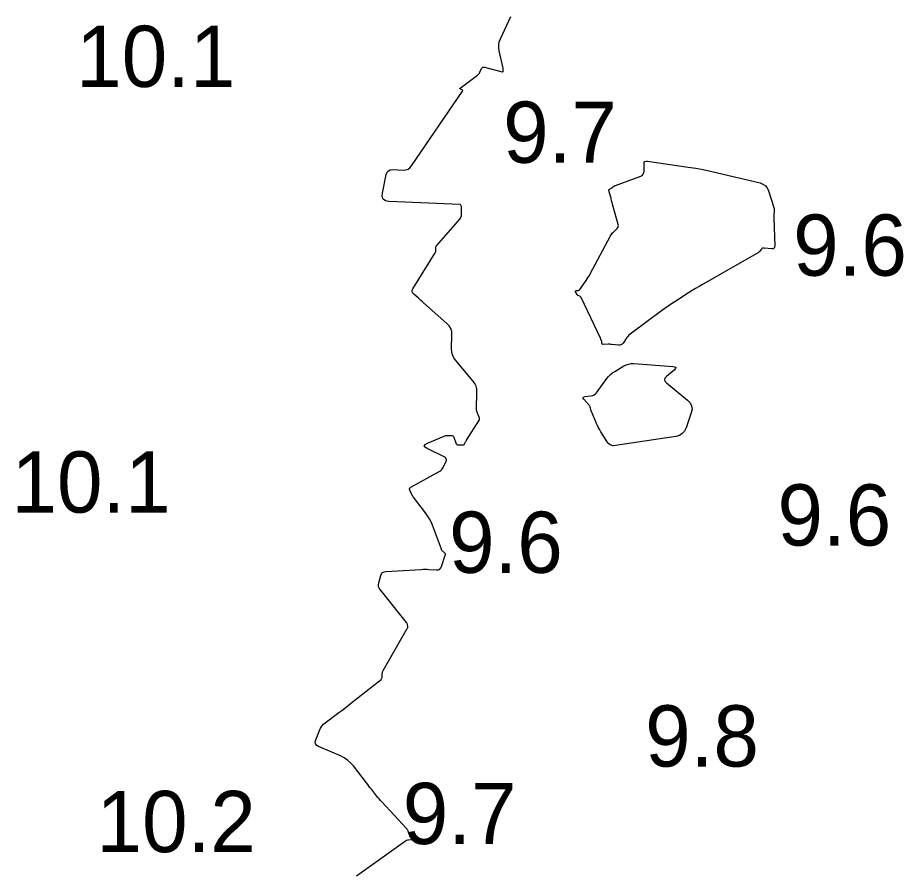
# Model space of a CAD drawing. Extents: x 1023796 to 1112670, y 656573 to 837340.
# Drawn here: x 1100651.6 to 1100724, y 688950.6 to 689020.5 of the extents above; entities that cross this region are included whole.
import ezdxf

# ---------------------------------------------------------------- set-up
doc = ezdxf.new("R2010")
doc.units = 0
doc.layers.add('V-CHAN-CONT-10FT', color=7, linetype='Continuous')
doc.layers.add('V-TOPO-SOUN', color=7, linetype='Continuous')

msp = doc.modelspace()

# ---------------------------------------------------------------- linework, layer by layer
at = {"layer": 'V-CHAN-CONT-10FT'}
msp.add_lwpolyline([(1100679.336, 688950.451), (1100683.326, 688953.29), (1100683.387, 688953.328), (1100683.45, 688953.357), (1100683.517, 688953.378), (1100683.588, 688953.39), (1100683.883, 688953.424), (1100683.937, 688953.438), (1100683.963, 688953.462), (1100683.961, 688953.498), (1100683.931, 688953.544), (1100683.681, 688953.844), (1100683.67, 688953.858), (1100683.658, 688953.871), (1100683.634, 688953.898), (1100683.629, 688953.905), (1100683.624, 688953.912), (1100683.619, 688953.92), (1100683.616, 688953.928), (1100683.519, 688954.17), (1100683.5, 688954.211), (1100683.477, 688954.251), (1100683.451, 688954.288), (1100683.421, 688954.323), (1100681.401, 688956.477), (1100681.288, 688956.6), (1100681.178, 688956.726), (1100681.07, 688956.854), (1100680.966, 688956.984), (1100680.554, 688957.511), (1100680.451, 688957.643), (1100680.348, 688957.775), (1100680.245, 688957.907), (1100680.143, 688958.039), (1100679.074, 688959.418), (1100678.849, 688959.675), (1100678.596, 688959.898), (1100678.318, 688960.086), (1100678.013, 688960.24), (1100676.235, 688961.003), (1100676.079, 688961.098), (1100675.988, 688961.221), (1100675.964, 688961.372), (1100676.005, 688961.55), (1100676.301, 688962.32), (1100676.386, 688962.504), (1100676.494, 688962.67), (1100676.625, 688962.819), (1100676.78, 688962.951), (1100677.895, 688963.779), (1100678.136, 688963.959), (1100678.375, 688964.141), (1100678.612, 688964.324), (1100678.848, 688964.51), (1100681.335, 688966.48), (1100681.381, 688966.525), (1100681.414, 688966.576), (1100681.433, 688966.634), (1100681.44, 688966.698), (1100681.44, 688966.967), (1100681.444, 688967.033), (1100681.457, 688967.096), (1100681.478, 688967.158), (1100681.507, 688967.217), (1100683.485, 688970.636), (1100683.503, 688970.675), (1100683.515, 688970.715), (1100683.52, 688970.757), (1100683.517, 688970.8), (1100683.494, 688970.975), (1100683.485, 688971.017), (1100683.471, 688971.058), (1100683.452, 688971.095), (1100683.427, 688971.131), (1100681.261, 688973.823), (1100681.18, 688973.95), (1100681.135, 688974.084), (1100681.124, 688974.224), (1100681.15, 688974.372), (1100681.322, 688974.979), (1100681.379, 688975.113), (1100681.465, 688975.211), (1100681.579, 688975.274), (1100681.722, 688975.301), (1100684.616, 688975.473), (1100684.774, 688975.48), (1100684.931, 688975.483), (1100685.089, 688975.481), (1100685.246, 688975.474), (1100685.876, 688975.439), (1100686.02, 688975.45), (1100686.137, 688975.501), (1100686.226, 688975.592), (1100686.289, 688975.722), (1100686.587, 688976.64), (1100686.597, 688976.689), (1100686.592, 688976.733), (1100686.573, 688976.774), (1100686.541, 688976.811), (1100686.382, 688976.951), (1100686.345, 688976.988), (1100686.313, 688977.028), (1100686.287, 688977.072), (1100686.265, 688977.12), (1100685.538, 688979.075), (1100685.425, 688979.346), (1100685.294, 688979.607), (1100685.143, 688979.857), (1100684.972, 688980.096), (1100683.994, 688981.368), (1100683.946, 688981.435), (1100683.901, 688981.504), (1100683.861, 688981.575), (1100683.825, 688981.649), (1100683.69, 688981.949), (1100683.669, 688982.019), (1100683.675, 688982.081), (1100683.707, 688982.135), (1100683.765, 688982.179), (1100686.133, 688983.504), (1100686.22, 688983.561), (1100686.295, 688983.629), (1100686.359, 688983.707), (1100686.413, 688983.797), (1100686.669, 688984.306), (1100686.68, 688984.335), (1100686.685, 688984.365), (1100686.683, 688984.395), (1100686.675, 688984.425), (1100686.628, 688984.547), (1100686.614, 688984.575), (1100686.596, 688984.599), (1100686.574, 688984.62), (1100686.546, 688984.636), (1100685.114, 688985.337), (1100684.93, 688985.455), (1100684.871, 688985.57), (1100684.936, 688985.681), (1100685.127, 688985.789), (1100686.505, 688986.367), (1100686.574, 688986.392), (1100686.644, 688986.409), (1100686.715, 688986.418), (1100686.788, 688986.419), (1100687.082, 688986.409), (1100687.149, 688986.398), (1100687.205, 688986.371), (1100687.249, 688986.327), (1100687.281, 688986.267), (1100687.488, 688985.729), (1100687.503, 688985.701), (1100687.523, 688985.679), (1100687.55, 688985.665), (1100687.581, 688985.657), (1100687.718, 688985.641), (1100687.753, 688985.638), (1100687.787, 688985.636), (1100687.822, 688985.635), (1100687.856, 688985.636), (1100688.045, 688985.643), (1100688.085, 688985.649), (1100688.119, 688985.665), (1100688.147, 688985.689), (1100688.169, 688985.723), (1100688.247, 688985.879), (1100688.267, 688985.918), (1100688.288, 688985.956), (1100688.31, 688985.993), (1100688.333, 688986.03), (1100689.34, 688987.61), (1100689.376, 688987.685), (1100689.392, 688987.761), (1100689.387, 688987.838), (1100689.361, 688987.917), (1100689.215, 688988.235), (1100689.183, 688988.316), (1100689.161, 688988.399), (1100689.148, 688988.483), (1100689.145, 688988.57), (1100689.174, 688989.957), (1100689.158, 688990.209), (1100689.099, 688990.447), (1100688.996, 688990.669), (1100688.85, 688990.876), (1100687.447, 688992.542), (1100687.291, 688992.763), (1100687.181, 688993.001), (1100687.118, 688993.255), (1100687.101, 688993.526), (1100687.129, 688994.641), (1100687.109, 688994.908), (1100687.034, 688995.151), (1100686.906, 688995.371), (1100686.724, 688995.567), (1100684.802, 688997.258), (1100684.701, 688997.348), (1100684.6, 688997.437), (1100684.5, 688997.527), (1100684.4, 688997.617), (1100683.999, 688997.977), (1100683.921, 688998.07), (1100683.885, 688998.169), (1100683.892, 688998.274), (1100683.941, 688998.386), (1100685.771, 689001.332), (1100685.795, 689001.376), (1100685.81, 689001.423), (1100685.818, 689001.471), (1100685.818, 689001.522), (1100685.803, 689001.727), (1100685.804, 689001.777), (1100685.814, 689001.824), (1100685.834, 689001.867), (1100685.863, 689001.907), (1100687.775, 689004.091), (1100687.834, 689004.171), (1100687.877, 689004.258), (1100687.903, 689004.351), (1100687.913, 689004.45), (1100687.921, 689005.012), (1100687.92, 689005.038), (1100687.917, 689005.063), (1100687.911, 689005.089), (1100687.903, 689005.113), (1100687.866, 689005.212), (1100687.855, 689005.233), (1100687.839, 689005.249), (1100687.819, 689005.259), (1100687.795, 689005.263), (1100681.986, 689005.525), (1100681.705, 689005.579), (1100681.523, 689005.71), (1100681.441, 689005.918), (1100681.457, 689006.204), (1100681.767, 689007.725), (1100681.832, 689007.909), (1100681.94, 689008.039), (1100682.092, 689008.112), (1100682.287, 689008.129), (1100683.154, 689008.088), (1100683.359, 689008.101), (1100683.541, 689008.162), (1100683.698, 689008.27), (1100683.832, 689008.426), (1100687.992, 689014.529), (1100688.007, 689014.56), (1100688.008, 689014.588), (1100687.994, 689014.612), (1100687.965, 689014.632), (1100687.82, 689014.705), (1100687.792, 689014.724), (1100687.781, 689014.745), (1100687.788, 689014.767), (1100687.812, 689014.79), (1100689.221, 689015.836), (1100689.284, 689015.888), (1100689.338, 689015.948), (1100689.383, 689016.013), (1100689.421, 689016.086), (1100689.554, 689016.389), (1100689.593, 689016.452), (1100689.643, 689016.491), (1100689.706, 689016.506), (1100689.78, 689016.497), (1100691.238, 689016.1), (1100691.267, 689016.097), (1100691.289, 689016.104), (1100691.303, 689016.121), (1100691.31, 689016.149), (1100691.325, 689016.282), (1100691.328, 689016.315), (1100691.327, 689016.348), (1100691.324, 689016.381), (1100691.318, 689016.414), (1100690.99, 689017.836), (1100690.954, 689018.082), (1100690.958, 689018.324), (1100691.003, 689018.561), (1100691.088, 689018.795), (1100691.931, 689020.632)], dxfattribs=at)
for points in [[(1100713.45, 689001.705), (1100713.372, 689001.665), (1100713.263, 689001.66), (1100712.638, 689001.723), (1100712.575, 689001.722), (1100712.518, 689001.707), (1100712.466, 689001.677), (1100712.421, 689001.633), (1100712.252, 689001.428), (1100712.208, 689001.38), (1100712.16, 689001.335), (1100712.108, 689001.296), (1100712.052, 689001.261), (1100707.61, 688998.752), (1100707.321, 688998.586), (1100707.035, 688998.416), (1100706.751, 688998.241), (1100706.47, 688998.062), (1100705.35, 688997.339), (1100705.072, 688997.156), (1100704.796, 688996.969), (1100704.524, 688996.778), (1100704.254, 688996.582), (1100701.797, 688994.777), (1100701.694, 688994.695), (1100701.599, 688994.605), (1100701.511, 688994.507), (1100701.432, 688994.401), (1100701.113, 688993.94), (1100701.04, 688993.857), (1100700.954, 688993.802), (1100700.855, 688993.774), (1100700.744, 688993.775), (1100700.193, 688993.843), (1100700.117, 688993.851), (1100700.04, 688993.857), (1100699.963, 688993.859), (1100699.886, 688993.858), (1100699.471, 688993.846), (1100699.449, 688993.848), (1100699.432, 688993.857), (1100699.42, 688993.871), (1100699.413, 688993.892), (1100699.392, 688993.987), (1100699.387, 688994.01), (1100699.381, 688994.034), (1100699.374, 688994.057), (1100699.367, 688994.08), (1100699.317, 688994.229), (1100699.305, 688994.261), (1100699.293, 688994.293), (1100699.28, 688994.324), (1100699.265, 688994.355), (1100697.688, 688997.682), (1100697.67, 688997.713), (1100697.648, 688997.739), (1100697.622, 688997.76), (1100697.591, 688997.777), (1100697.459, 688997.836), (1100697.428, 688997.852), (1100697.401, 688997.873), (1100697.378, 688997.899), (1100697.358, 688997.928), (1100697.234, 688998.155), (1100697.221, 688998.188), (1100697.224, 688998.214), (1100697.243, 688998.231), (1100697.278, 688998.24), (1100697.449, 688998.261), (1100697.489, 688998.27), (1100697.525, 688998.287), (1100697.557, 688998.311), (1100697.584, 688998.342), (1100698.097, 688999.071), (1100698.189, 688999.206), (1100698.276, 688999.343), (1100698.36, 688999.483), (1100698.438, 688999.625), (1100700.081, 689002.704), (1100700.133, 689002.792), (1100700.192, 689002.876), (1100700.257, 689002.955), (1100700.328, 689003.029), (1100700.627, 689003.314), (1100700.689, 689003.389), (1100700.726, 689003.471), (1100700.737, 689003.56), (1100700.722, 689003.656), (1100700.179, 689005.611), (1100700.155, 689005.699), (1100700.13, 689005.788), (1100700.107, 689005.876), (1100700.083, 689005.964), (1100699.959, 689006.429), (1100699.955, 689006.459), (1100699.961, 689006.485), (1100699.977, 689006.507), (1100700.002, 689006.524), (1100700.124, 689006.584), (1100700.154, 689006.6), (1100700.182, 689006.618), (1100700.21, 689006.637), (1100700.236, 689006.658), (1100700.359, 689006.761), (1100700.389, 689006.784), (1100700.42, 689006.804), (1100700.453, 689006.822), (1100700.488, 689006.836), (1100702.561, 689007.593), (1100702.682, 689007.656), (1100702.767, 689007.742), (1100702.818, 689007.853), (1100702.835, 689007.988), (1100702.83, 689008.575), (1100702.847, 689008.7), (1100702.901, 689008.784), (1100702.991, 689008.825), (1100703.118, 689008.825), (1100706.449, 689008.332), (1100707.051, 689008.236), (1100707.651, 689008.127), (1100708.248, 689008.004), (1100708.843, 689007.868), (1100712.313, 689007.034), (1100712.549, 689006.948), (1100712.741, 689006.815), (1100712.89, 689006.634), (1100712.994, 689006.405), (1100713.441, 689005.033), (1100713.46, 689004.96), (1100713.471, 689004.887), (1100713.475, 689004.814), (1100713.47, 689004.739), (1100713.436, 689004.439), (1100713.429, 689004.364), (1100713.425, 689004.289), (1100713.423, 689004.213), (1100713.424, 689004.138), (1100713.506, 689001.888), (1100713.494, 689001.779)], [(1100705.958, 688986.561), (1100705.719, 688986.415), (1100705.426, 688986.334), (1100700.506, 688985.584), (1100700.297, 688985.578), (1100700.113, 688985.628), (1100699.955, 688985.735), (1100699.823, 688985.898), (1100699.311, 688986.717), (1100699.213, 688986.881), (1100699.121, 688987.049), (1100699.035, 688987.219), (1100698.955, 688987.393), (1100698.534, 688988.362), (1100698.517, 688988.405), (1100698.502, 688988.448), (1100698.489, 688988.493), (1100698.478, 688988.537), (1100698.439, 688988.718), (1100698.426, 688988.762), (1100698.408, 688988.803), (1100698.385, 688988.842), (1100698.357, 688988.877), (1100697.913, 688989.365), (1100697.854, 688989.448), (1100697.848, 688989.512), (1100697.894, 688989.558), (1100697.992, 688989.584), (1100698.521, 688989.658), (1100698.644, 688989.687), (1100698.754, 688989.737), (1100698.851, 688989.81), (1100698.936, 688989.904), (1100699.792, 688991.057), (1100699.93, 688991.226), (1100700.083, 688991.378), (1100700.249, 688991.515), (1100700.431, 688991.636), (1100701.184, 688992.087), (1100701.376, 688992.184), (1100701.576, 688992.249), (1100701.784, 688992.281), (1100701.999, 688992.281), (1100705.187, 688992.051), (1100705.346, 688992.022), (1100705.415, 688991.963), (1100705.394, 688991.875), (1100705.282, 688991.758), (1100704.652, 688991.23), (1100704.534, 688991.098), (1100704.496, 688990.967), (1100704.536, 688990.837), (1100704.656, 688990.707), (1100706.394, 688989.296), (1100706.601, 688989.079), (1100706.72, 688988.837), (1100706.749, 688988.568), (1100706.69, 688988.274), (1100706.274, 688987.046), (1100706.143, 688986.771)]]:
    msp.add_lwpolyline(points, close=True, dxfattribs=at)

# ---------------------------------------------------------------- texts
at = {"layer": 'V-TOPO-SOUN'}
for s, p in [('10.1 ', (1100656.427, 689014.88)), ('9.7', (1100691.312, 689008.68)), ('9.6', (1100715.014, 688999.46)), ('10.1 ', (1100651.137, 688980.11)), ('9.6', (1100713.734, 688977.42)), ('9.6', (1100686.894, 688975.19)), ('9.8', (1100702.922, 688959.37)), ('9.7', (1100683.112, 688953.04)), ('10.2 ', (1100658.092, 688952.38))]:
    msp.add_text(s, height=5, dxfattribs=at).set_placement(p)

doc.saveas('drawing.dxf')
